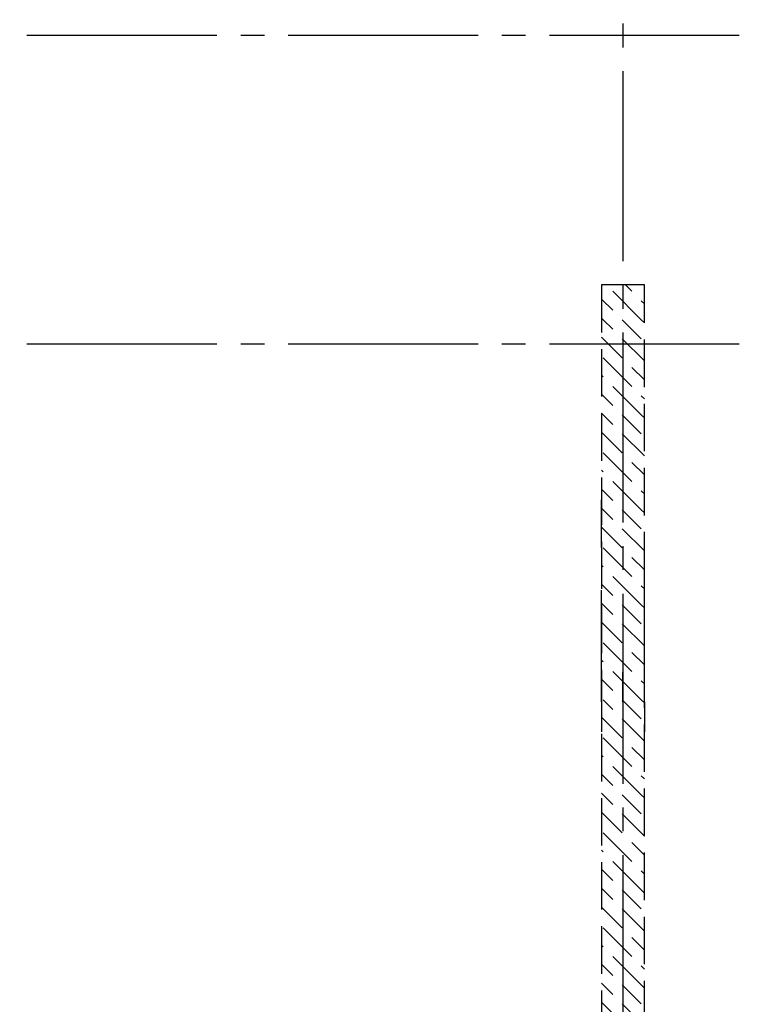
# Model space of a CAD drawing. Header units: millimetres. Extents: x 40580 to 1930067, y -240640 to 81020.
# Tile 534 of 656: x 1264145 to 1267175, y -218878 to -214733. Entities that reach past the tile are written whole.
import ezdxf

# ---------------------------------------------------------------- set-up
doc = ezdxf.new("R2010")
doc.units = ezdxf.units.MM
for name, pattern in [('______2', [270, 200, -70]), ('______5', [1100, 800, -100, 100, -100]), ('CENTER', [2, 1.25, -0.25, 0.25, -0.25])]:
    doc.linetypes.add(name, pattern=pattern)
doc.layers.add('Standard', color=7, linetype='Continuous', lineweight=25)
doc.layers.add('ОСИ', color=7, linetype='CENTER', lineweight=15)
doc.layers.add('ЖБ Балка Нижележащая', color=7, linetype='______2', true_color=0x656565)
doc.layers.add('ЖБ Стена верхний уровень', color=7, linetype='______2', true_color=0x656565)

msp = doc.modelspace()

# ---------------------------------------------------------------- linework, layer by layer
at = {"layer": 'Standard', "color": 251, "linetype": 'Continuous', "lineweight": -3, "true_color": 0x656565, "transparency": 33554687}
for p, q in [((1266775.4, -217539.7), (1266775.4, -217054.7)), ((1266595.4, -217605.4), (1266595.4, -217134.7)), ((1266595.4, -217590.4), (1266595.4, -217465.4)), ((1266685.4, -217605.4), (1266685.4, -217480.4)), ((1266685.4, -217605.4), (1266685.4, -217490.4)), ((1266775.4, -217605.4), (1266775.4, -217480.4)), ((1266595.4, -217605.4), (1266595.4, -217730.4)), ((1266685.4, -217605.4), (1266685.4, -217730.4)), ((1266775.4, -217605.4), (1266775.4, -217730.4))]:
    msp.add_line(p, q, dxfattribs=at)
at = {"layer": 'ЖБ Балка Нижележащая', "color": 251, "linetype": '______2', "lineweight": -3, "true_color": 0x656565, "transparency": 33554687}
msp.add_line((1266595.4, -216954.7), (1266595.4, -216734.7), dxfattribs=at)
at = {"layer": 'ЖБ Стена верхний уровень', "color": 251, "linetype": '______2', "lineweight": -3, "true_color": 0x656565, "transparency": 33554687}
for p, q in [((1266595.4, -215849.7), (1266595.4, -220999.7)), ((1266775.4, -215849.7), (1266595.4, -215849.7)), ((1266775.4, -221679.7), (1266775.4, -215849.7))]:
    msp.add_line(p, q, dxfattribs=at)
at = {"layer": 'ЖБ Стена верхний уровень', "color": 9, "linetype": 'Continuous', "lineweight": -3, "true_color": 0xc7c7c7, "transparency": 33554687}
for p, q in [((1266695.5, -215849.7), (1266722.3, -215876.6)), ((1266595.4, -215909.6), (1266642.3, -215956.6)), ((1266762.3, -215996.6), (1266642.3, -215876.6)), ((1266762.3, -215916.6), (1266775.4, -215929.6)), ((1266602.3, -215996.6), (1266595.4, -215989.6)), ((1266642.3, -216036.6), (1266602.3, -215996.6)), ((1266682.3, -215996.6), (1266762.3, -216076.6)), ((1266762.3, -215996.6), (1266775.4, -216009.6)), ((1266595.4, -216069.6), (1266682.3, -216156.6)), ((1266682.3, -216076.6), (1266775.4, -216169.7)), ((1266602.3, -216156.6), (1266722.3, -216276.6)), ((1266775.4, -216249.6), (1266722.3, -216196.6)), ((1266595.4, -216229.6), (1266602.3, -216236.6)), ((1266762.3, -216396.6), (1266642.3, -216276.6)), ((1266595.4, -216309.6), (1266642.3, -216356.6)), ((1266762.3, -216316.6), (1266775.4, -216329.6)), ((1266602.3, -216396.6), (1266595.4, -216389.6)), ((1266642.3, -216436.6), (1266602.3, -216396.6)), ((1266682.3, -216396.6), (1266762.3, -216476.6)), ((1266762.3, -216396.6), (1266775.4, -216409.6)), ((1266595.4, -216469.6), (1266682.3, -216556.6)), ((1266682.3, -216476.6), (1266775.4, -216569.7)), ((1266602.3, -216556.6), (1266722.3, -216676.6)), ((1266775.4, -216649.6), (1266722.3, -216596.6)), ((1266595.4, -216629.6), (1266602.3, -216636.6)), ((1266762.3, -216796.6), (1266642.3, -216676.6)), ((1266595.4, -216709.6), (1266642.3, -216756.6)), ((1266762.3, -216716.6), (1266775.4, -216729.6)), ((1266602.3, -216796.6), (1266595.4, -216789.6)), ((1266642.3, -216836.6), (1266602.3, -216796.6)), ((1266682.3, -216796.6), (1266762.3, -216876.6)), ((1266762.3, -216796.6), (1266775.4, -216809.6)), ((1266595.4, -216869.6), (1266682.3, -216956.6)), ((1266682.3, -216876.6), (1266775.4, -216969.7)), ((1266602.3, -216956.6), (1266722.3, -217076.6)), ((1266595.4, -217029.6), (1266602.3, -217036.6)), ((1266775.4, -217049.6), (1266722.3, -216996.6)), ((1266762.3, -217196.6), (1266642.3, -217076.6)), ((1266595.4, -217109.6), (1266642.3, -217156.6)), ((1266762.3, -217116.6), (1266775.4, -217129.6)), ((1266602.3, -217196.6), (1266595.4, -217189.6)), ((1266642.3, -217236.6), (1266602.3, -217196.6)), ((1266682.3, -217196.6), (1266762.3, -217276.6)), ((1266762.3, -217196.6), (1266775.4, -217209.6)), ((1266595.4, -217269.6), (1266682.3, -217356.6)), ((1266682.3, -217276.6), (1266775.4, -217369.7)), ((1266602.3, -217356.6), (1266722.3, -217476.6)), ((1266775.4, -217449.6), (1266722.3, -217396.6)), ((1266595.4, -217429.6), (1266602.3, -217436.6)), ((1266762.3, -217596.6), (1266642.3, -217476.6)), ((1266595.4, -217509.6), (1266642.3, -217556.6)), ((1266762.3, -217516.6), (1266775.4, -217529.6)), ((1266642.3, -217636.6), (1266602.3, -217596.6)), ((1266682.3, -217596.6), (1266762.3, -217676.6)), ((1266762.3, -217596.6), (1266775.4, -217609.6)), ((1266595.4, -217669.6), (1266682.3, -217756.6)), ((1266682.3, -217676.6), (1266775.4, -217769.7)), ((1266602.3, -217756.6), (1266722.3, -217876.6)), ((1266775.4, -217849.6), (1266722.3, -217796.6)), ((1266595.4, -217829.6), (1266602.3, -217836.6)), ((1266762.3, -217996.6), (1266642.3, -217876.6)), ((1266595.4, -217909.6), (1266642.3, -217956.6)), ((1266762.3, -217916.6), (1266775.4, -217929.6)), ((1266602.3, -217996.6), (1266595.4, -217989.6)), ((1266642.3, -218036.6), (1266602.3, -217996.6)), ((1266682.3, -217996.6), (1266762.3, -218076.6)), ((1266762.3, -217996.6), (1266775.4, -218009.6)), ((1266595.4, -218069.6), (1266682.3, -218156.6)), ((1266682.3, -218076.6), (1266775.4, -218169.7)), ((1266602.3, -218156.6), (1266722.3, -218276.6)), ((1266595.4, -218229.6), (1266602.3, -218236.6)), ((1266775.4, -218249.6), (1266722.3, -218196.6)), ((1266762.3, -218396.6), (1266642.3, -218276.6)), ((1266595.4, -218309.6), (1266642.3, -218356.6)), ((1266762.3, -218316.6), (1266775.4, -218329.6)), ((1266602.3, -218396.6), (1266595.4, -218389.6)), ((1266642.3, -218436.6), (1266602.3, -218396.6)), ((1266682.3, -218396.6), (1266762.3, -218476.6)), ((1266762.3, -218396.6), (1266775.4, -218409.6)), ((1266595.4, -218469.6), (1266682.3, -218556.6)), ((1266682.3, -218476.6), (1266775.4, -218569.7)), ((1266602.3, -218556.6), (1266722.3, -218676.6)), ((1266775.4, -218649.6), (1266722.3, -218596.6)), ((1266595.4, -218629.6), (1266602.3, -218636.6)), ((1266762.3, -218796.6), (1266642.3, -218676.6)), ((1266595.4, -218709.6), (1266642.3, -218756.6)), ((1266762.3, -218716.6), (1266775.4, -218729.6)), ((1266602.3, -218796.6), (1266595.4, -218789.6)), ((1266642.3, -218836.6), (1266602.3, -218796.6)), ((1266682.3, -218796.6), (1266762.3, -218876.6)), ((1266762.3, -218796.6), (1266775.4, -218809.6)), ((1266595.4, -218869.6), (1266682.3, -218956.6)), ((1266682.3, -218876.6), (1266775.4, -218969.7))]:
    msp.add_line(p, q, dxfattribs=at)
at = {"layer": 'ОСИ', "color": 8, "linetype": '______5', "lineweight": -3, "transparency": 33554687}
for p, q in [((1266685.4, -213849.7), (1266685.4, -224299.7)), ((1267175.4, -214799.7), (1235315.4, -214799.7)), ((1267175.4, -216099.7), (1235315.4, -216099.7)), ((1267175.4, -216099.7), (1235315.4, -216099.7))]:
    msp.add_line(p, q, dxfattribs=at)

doc.saveas('drawing.dxf')
